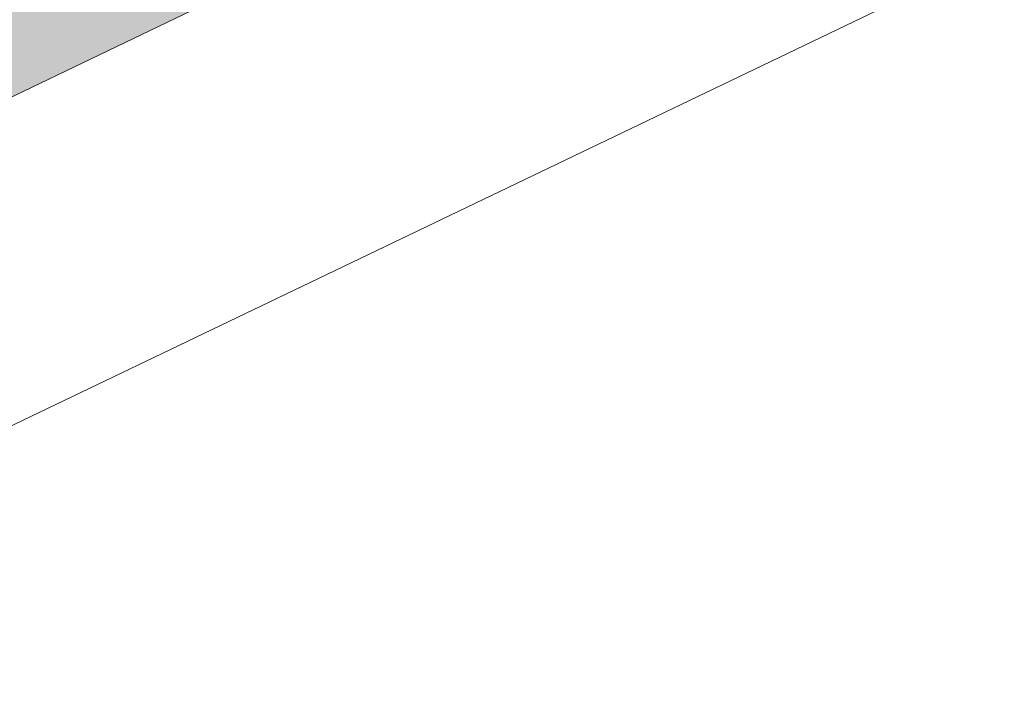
# Model space of a CAD drawing. Header units: metres. Extents: x 163628 to 167676, y 402708 to 405373.
# Tile 585 of 656: x 166401.581 to 166402.245, y 404374.861 to 404375.321. Entities that reach past the tile are written whole.
import ezdxf

# ---------------------------------------------------------------- set-up
doc = ezdxf.new("R2010")
doc.units = ezdxf.units.M
doc.linetypes.add('X-CA190022.004-UO-DWM_Snelfietsroute$0$VH-OPSLUITBAND_150X250', pattern=[24, 16, -2, 4, -2])
doc.layers.add('X-CA190022.004-UO-ARC_Arcering$0$N-WE-VH-VERHARDING-FIETSSTRAAT_GRIJS-A', color=251, linetype='Continuous', lineweight=0, transparency=0.5)
doc.layers.add('X-CA190022.004-UO-DWM_Snelfietsroute$0$N-WE-VH-KANTOPSLUITING_ACHTERKANTBAND-G', color=7, linetype='Continuous', lineweight=18)
doc.layers.add('X-CA190022.004-UO-DWM_Snelfietsroute$0$N-WE-VH-KANTOPSLUITING_OPSLUITBAND_200X250-G', color=7, linetype='X-CA190022.004-UO-DWM_Snelfietsroute$0$VH-OPSLUITBAND_150X250', lineweight=18)

msp = doc.modelspace()

# ---------------------------------------------------------------- hatches: boundary and pattern name
at = {"layer": 'X-CA190022.004-UO-ARC_Arcering$0$N-WE-VH-VERHARDING-FIETSSTRAAT_GRIJS-A'}
h = msp.add_hatch(color=256, dxfattribs=at)
h.dxf.hatch_style = 1
h.paths.add_polyline_path([(166407.56451, 404378.14436), (166407.39135, 404378.50494), (166403.02761, 404376.4094), (166398.52038, 404374.24495), (166394.78037, 404372.44893), (166394.95353, 404372.08836), (166398.69354, 404373.88437), (166403.20077, 404376.04882)])

# ---------------------------------------------------------------- linework, layer by layer
at = {"layer": 'X-CA190022.004-UO-DWM_Snelfietsroute$0$N-WE-VH-KANTOPSLUITING_ACHTERKANTBAND-G', "ltscale": 0.2, "flags": 128}
msp.add_lwpolyline([(166459.17723, 404402.70781), (166270.42324, 404312.06492)], dxfattribs=at)
at = {"layer": 'X-CA190022.004-UO-DWM_Snelfietsroute$0$N-WE-VH-KANTOPSLUITING_OPSLUITBAND_200X250-G', "ltscale": 0.1, "flags": 128}
msp.add_lwpolyline([(166515.19163, 404426.92401), (166514.49728, 404426.38883), (166513.58518, 404425.74872), (166513.49101, 404425.6864), (166512.63338, 404425.14919), (166511.65846, 404424.60138), (166510.88934, 404424.21298), (166478.78145, 404408.76866), (166478.15851, 404408.48183), (166477.11431, 404408.0564), (166476.70909, 404407.9091), (166476.03753, 404407.68589), (166474.95259, 404407.37886), (166474.5562, 404407.28268), (166465.83722, 404405.25883), (166465.21095, 404405.10693), (166464.31052, 404404.86537), (166463.41819, 404404.59843), (166462.53156, 404404.30536), (166462.40156, 404404.26), (166461.65864, 404403.98881), (166460.79204, 404403.64631), (166459.93596, 404403.27935), (166459.09193, 404402.88871), (166270.33529, 404312.24455), (166269.85752, 404312.00615), (166269.08486, 404311.58106), (166268.33609, 404311.11891), (166267.61136, 404310.61992), (166266.91185, 404310.08486), (166266.34197, 404309.60577), (166266.24425, 404309.51937), (166265.59915, 404308.9148), (166264.988, 404308.28177), (166264.40925, 404307.619), (166263.86434, 404306.92812), (166263.3526, 404306.20799), (166263.2099, 404305.99279), (166262.76669, 404305.33926), (166262.09999, 404304.44127), (166261.38831, 404303.57659), (166260.6343, 404302.74857), (166260.50676, 404302.62186)], dxfattribs=at)

doc.saveas('drawing.dxf')
